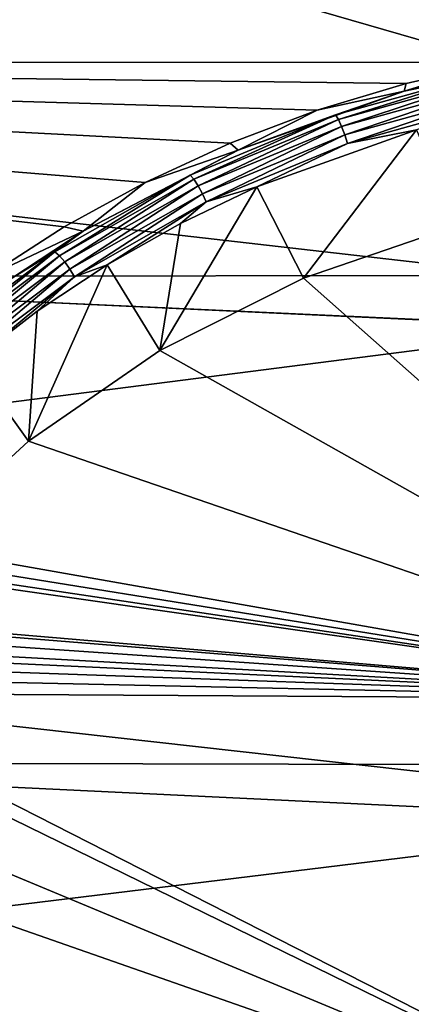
# Model space of a CAD drawing. Header units: metres. Extents: x -31 to 116, y -84 to 84.
# Tile 328 of 656: x 16.79 to 20.02, y -29.5 to -21.38. Entities that reach past the tile are written whole.
import ezdxf

# ---------------------------------------------------------------- set-up
doc = ezdxf.new("R2010")
doc.units = ezdxf.units.M
doc.layers.add('solid_80010000GA_11_1', color=7, linetype='CONTINUOUS')

msp = doc.modelspace()

# ---------------------------------------------------------------- linework, layer by layer
at = {"layer": 'solid_80010000GA_11_1'}
for points in [[(5.595928, -17.363726, -58.034225), (21.497269, -21.616348, -56.804199), (20.730347, -21.73646, -56.744804)], [(5.595928, -21.725851, -56.546066), (5.595928, -17.363726, -58.034225), (20.730347, -21.73646, -56.744804)], [(5.595928, -17.363726, -58.034225), (22.27318, -21.548958, -56.8438), (21.497269, -21.616348, -56.804199)], [(5.595928, -17.363726, -58.034225), (23.04767, -21.535429, -56.86322), (22.27318, -21.548958, -56.8438)], [(5.595928, -17.363726, -58.034225), (23.04767, -20.471352, -57.254906), (23.04767, -21.535429, -56.86322)], [(21, -18.9, 57.756149), (5.595928, -17.363726, 58.034225), (5.595928, -21.725851, 56.546066)], [(21.250086, -19.150087, 57.678059), (21, -18.9, 57.756149), (5.595928, -21.725851, 56.546066)], [(12.5, -19.366802, -55.339149), (103, -23.341595, -56.357498), (103, -18.847979, -58.015087)], [(12.5, -19.366768, 55.339161), (103, -18.848118, 58.015034), (103, -23.341688, 56.357452)], [(21.5, -19.4, 57.598862), (21.250086, -19.150087, 57.678059), (5.595928, -21.725851, 56.546066)], [(23.04767, -19.4, 57.626736), (21.5, -19.4, 57.598862), (5.595928, -21.725851, 56.546066)], [(23.04767, -23.726908, 55.984234), (23.04767, -19.4, 57.626736), (5.595928, -21.725851, 56.546066)], [(12.5, -23.505802, 53.711929), (12.5, -19.366768, 55.339161), (103, -23.341688, 56.357452)], [(12.5, -19.366802, -55.339149), (12.5, -23.505838, -53.711914), (103, -23.341595, -56.357498)], [(21.383236, -21.673912, -55.688839), (19.958069, -21.97086, -55.531616), (20.730347, -21.73646, -56.744804)], [(20.651875, -21.817867, -55.544693), (19.958069, -21.97086, -55.531616), (21.383236, -21.673912, -55.688839)], [(5.595928, -21.725851, -56.546066), (17.153511, -23.091404, -56.147499), (16.513653, -23.502419, -55.966743)], [(5.595928, -21.725851, -56.546066), (17.823196, -22.724171, -56.307724), (17.153511, -23.091404, -56.147499)], [(5.595928, -21.725851, -56.546066), (18.522526, -22.401716, -56.448086), (17.823196, -22.724171, -56.307724)], [(5.595928, -21.725851, -56.546066), (19.241255, -22.12949, -56.567226), (18.522526, -22.401716, -56.448086)], [(5.595928, -21.725851, -56.546066), (19.975246, -21.908407, -56.6656), (19.241255, -22.12949, -56.567226)], [(5.595928, -21.725851, -56.546066), (20.730347, -21.73646, -56.744804), (19.975246, -21.908407, -56.6656)], [(23.04767, -23.726908, 55.984234), (5.595928, -21.725851, 56.546066), (5.595928, -25.962206, 54.73056)], [(19.958069, -21.97086, -55.531616), (19.975246, -21.908407, -56.6656), (20.730347, -21.73646, -56.744804)], [(20.651875, -21.817867, -55.544693), (19.392134, -22.166264, -55.370651), (19.958069, -21.97086, -55.531616)], [(19.415436, -22.204706, -55.310352), (19.392134, -22.166264, -55.370651), (20.651875, -21.817867, -55.544693)], [(19.415436, -22.204706, -55.310352), (20.651875, -21.817867, -55.544693), (20.667318, -21.858639, -55.48341)], [(19.958069, -21.97086, -55.531616), (19.241255, -22.12949, -56.567226), (19.975246, -21.908407, -56.6656)], [(19.415436, -22.204706, -55.310352), (20.667318, -21.858639, -55.48341), (19.442049, -22.262583, -55.270294)], [(20.667318, -21.858639, -55.48341), (20.684692, -21.919174, -55.442223), (19.442049, -22.262583, -55.270294)], [(19.442049, -22.262583, -55.270294), (20.684692, -21.919174, -55.442223), (19.468195, -22.331741, -55.256306)], [(20.684692, -21.919174, -55.442223), (20.701527, -21.990946, -55.427124), (19.468195, -22.331741, -55.256306)], [(19.958069, -21.97086, -55.531616), (18.589458, -22.458685, -55.296116), (19.241255, -22.12949, -56.567226)], [(19.392134, -22.166264, -55.370651), (18.589458, -22.458685, -55.296116), (19.958069, -21.97086, -55.531616)], [(19.468195, -22.331741, -55.256306), (20.701527, -21.990946, -55.427124), (19.490166, -22.402308, -55.270226)], [(20.701527, -21.990946, -55.427124), (20.715437, -22.063707, -55.440109), (19.490166, -22.402308, -55.270226)], [(19.490166, -22.402308, -55.270226), (20.715437, -22.063707, -55.440109), (20.058943, -22.291315, -55.395317)], [(19.392134, -22.166264, -55.370651), (18.193886, -22.663277, -55.134289), (18.589458, -22.458685, -55.296116)], [(18.22471, -22.698442, -55.075382), (18.193886, -22.663277, -55.134289), (19.392134, -22.166264, -55.370651)], [(18.22471, -22.698442, -55.075382), (19.392134, -22.166264, -55.370651), (19.415436, -22.204706, -55.310352)], [(18.589458, -22.458685, -55.296116), (18.522526, -22.401716, -56.448086), (19.241255, -22.12949, -56.567226)], [(18.22471, -22.698442, -55.075382), (19.415436, -22.204706, -55.310352), (18.260105, -22.752573, -55.036915)], [(19.415436, -22.204706, -55.310352), (19.442049, -22.262583, -55.270294), (18.260105, -22.752573, -55.036915)], [(18.260105, -22.752573, -55.036915), (19.442049, -22.262583, -55.270294), (18.295046, -22.818048, -55.02449)], [(19.442049, -22.262583, -55.270294), (19.468195, -22.331741, -55.256306), (18.295046, -22.818048, -55.02449)], [(18.295046, -22.818048, -55.02449), (19.468195, -22.331741, -55.256306), (18.324575, -22.885517, -55.039722)], [(19.468195, -22.331741, -55.256306), (19.490166, -22.402308, -55.270226), (18.324575, -22.885517, -55.039722)], [(20.058943, -22.291315, -55.395317), (19.127661, -23.513071, -56.004345), (18.742916, -22.761051, -55.167679)], [(19.490166, -22.402308, -55.270226), (20.058943, -22.291315, -55.395317), (18.742916, -22.761051, -55.167679)], [(20.058943, -22.291315, -55.395317), (20.386131, -23.083088, -56.204445), (19.127661, -23.513071, -56.004345)], [(18.589458, -22.458685, -55.296116), (17.823196, -22.724171, -56.307724), (18.522526, -22.401716, -56.448086)], [(18.324575, -22.885517, -55.039722), (19.490166, -22.402308, -55.270226), (18.742916, -22.761051, -55.167679)], [(18.589458, -22.458685, -55.296116), (17.311197, -23.125706, -54.982788), (17.823196, -22.724171, -56.307724)], [(18.193886, -22.663277, -55.134289), (17.311197, -23.125706, -54.982788), (18.589458, -22.458685, -55.296116)], [(18.193886, -22.663277, -55.134289), (17.077755, -23.298277, -54.835979), (17.311197, -23.125706, -54.982788)], [(17.115643, -23.329237, -54.778866), (17.077755, -23.298277, -54.835979), (18.193886, -22.663277, -55.134289)], [(17.115643, -23.329237, -54.778866), (18.193886, -22.663277, -55.134289), (18.22471, -22.698442, -55.075382)], [(17.115643, -23.329237, -54.778866), (18.22471, -22.698442, -55.075382), (17.15921, -23.378595, -54.742428)], [(17.311197, -23.125706, -54.982788), (17.153511, -23.091404, -56.147499), (17.823196, -22.724171, -56.307724)], [(18.22471, -22.698442, -55.075382), (18.260105, -22.752573, -55.036915), (17.15921, -23.378595, -54.742428)], [(17.15921, -23.378595, -54.742428), (18.260105, -22.752573, -55.036915), (17.202269, -23.439417, -54.731976)], [(18.260105, -22.752573, -55.036915), (18.295046, -22.818048, -55.02449), (17.202269, -23.439417, -54.731976)], [(17.202269, -23.439417, -54.731976), (18.295046, -22.818048, -55.02449), (17.238714, -23.503002, -54.748848)], [(18.295046, -22.818048, -55.02449), (18.324575, -22.885517, -55.039722), (17.238714, -23.503002, -54.748848)], [(18.742916, -22.761051, -55.167679), (19.127661, -23.513071, -56.004345), (17.943159, -24.109961, -55.73037)], [(18.742916, -22.761051, -55.167679), (17.943159, -24.109961, -55.73037), (18.113998, -23.062014, -55.025063)], [(18.324575, -22.885517, -55.039722), (18.742916, -22.761051, -55.167679), (18.113998, -23.062014, -55.025063)], [(17.238714, -23.503002, -54.748848), (18.324575, -22.885517, -55.039722), (17.509247, -23.40464, -54.863518)], [(18.324575, -22.885517, -55.039722), (18.113998, -23.062014, -55.025063), (17.509247, -23.40464, -54.863518)], [(18.113998, -23.062014, -55.025063), (17.943159, -24.109961, -55.73037), (17.509247, -23.40464, -54.863518)], [(17.311197, -23.125706, -54.982788), (16.513653, -23.502419, -55.966743), (17.153511, -23.091404, -56.147499)], [(17.311197, -23.125706, -54.982788), (16.71426, -23.520744, -54.796925), (16.513653, -23.502419, -55.966743)], [(17.077755, -23.298277, -54.835979), (16.71426, -23.520744, -54.796925), (17.311197, -23.125706, -54.982788)], [(19.127661, -23.513071, -56.004345), (20.386131, -23.083088, -56.204445), (23.04767, -26.9874, -54.487438)], [(17.077755, -23.298277, -54.835979), (16.062239, -24.057934, -54.476639), (16.71426, -23.520744, -54.796925)], [(16.106606, -24.083796, -54.421707), (16.062239, -24.057934, -54.476639), (17.077755, -23.298277, -54.835979)], [(16.106606, -24.083796, -54.421707), (17.077755, -23.298277, -54.835979), (17.115643, -23.329237, -54.778866)], [(12.5, -23.505838, -53.711914), (103, -27.691591, -54.352322), (103, -23.341595, -56.357498)], [(12.5, -23.505802, 53.711929), (103, -23.341688, 56.357452), (103, -27.689806, 54.35323)], [(16.106606, -24.083796, -54.421707), (17.115643, -23.329237, -54.778866), (16.157598, -24.127436, -54.387699)], [(17.115643, -23.329237, -54.778866), (17.15921, -23.378595, -54.742428), (16.157598, -24.127436, -54.387699)], [(16.157598, -24.127436, -54.387699), (17.15921, -23.378595, -54.742428), (16.207981, -24.182728, -54.379589)], [(17.15921, -23.378595, -54.742428), (17.202269, -23.439417, -54.731976), (16.207981, -24.182728, -54.379589)], [(16.207981, -24.182728, -54.379589), (17.202269, -23.439417, -54.731976), (16.250607, -24.241764, -54.398376)], [(17.202269, -23.439417, -54.731976), (17.238714, -23.503002, -54.748848), (16.250607, -24.241764, -54.398376)], [(17.509247, -23.40464, -54.863518), (17.943159, -24.109961, -55.73037), (16.861902, -24.857508, -55.383644)], [(17.509247, -23.40464, -54.863518), (16.861902, -24.857508, -55.383644), (16.933443, -23.786066, -54.683731)], [(17.238714, -23.503002, -54.748848), (17.509247, -23.40464, -54.863518), (16.933443, -23.786066, -54.683731)], [(12.5, -27.509588, 51.775642), (12.5, -23.505802, 53.711929), (103, -27.689806, 54.35323)], [(12.5, -23.505838, -53.711914), (12.5, -27.509621, -51.775623), (103, -27.691591, -54.352322)], [(16.250607, -24.241764, -54.398376), (17.238714, -23.503002, -54.748848), (16.389395, -24.203814, -54.48547)], [(17.238714, -23.503002, -54.748848), (16.933443, -23.786066, -54.683731), (16.389395, -24.203814, -54.48547)], [(17.943159, -24.109961, -55.73037), (19.127661, -23.513071, -56.004345), (23.04767, -26.9874, -54.487438)], [(23.04767, -27.916229, 54.017448), (23.04767, -23.726908, 55.984234), (5.595928, -25.962206, 54.73056)], [(16.933443, -23.786066, -54.683731), (16.861902, -24.857508, -55.383644), (16.389395, -24.203814, -54.48547)], [(16.861902, -24.857508, -55.383644), (17.943159, -24.109961, -55.73037), (23.04767, -26.9874, -54.487438)], [(16.389395, -24.203814, -54.48547), (16.861902, -24.857508, -55.383644), (15.915729, -25.731344, -54.968346)], [(15.915729, -25.731344, -54.968346), (16.861902, -24.857508, -55.383644), (23.04767, -26.9874, -54.487438)], [(15.804276, -25.819496, -54.925289), (15.915729, -25.731344, -54.968346), (23.04767, -26.9874, -54.487438)], [(15.658215, -25.880358, -54.894409), (15.804276, -25.819496, -54.925289), (23.04767, -26.9874, -54.487438)], [(14.141746, -26.229488, -54.705948), (15.488615, -25.904158, -54.880608), (23.04767, -26.9874, -54.487438)], [(15.488615, -25.904158, -54.880608), (15.658215, -25.880358, -54.894409), (23.04767, -26.9874, -54.487438)], [(23.04767, -27.916229, 54.017448), (5.595928, -25.962206, 54.73056), (5.595928, -30.048264, 52.598217)], [(14.271475, -26.276325, -54.685352), (14.141746, -26.229488, -54.705948), (23.04767, -26.9874, -54.487438)], [(14.508245, -26.402161, -54.628002), (14.271475, -26.276325, -54.685352), (23.04767, -26.9874, -54.487438)], [(14.745036, -26.528009, -54.570648), (14.508245, -26.402161, -54.628002), (23.04767, -26.9874, -54.487438)], [(14.850119, -26.605112, -54.534645), (14.745036, -26.528009, -54.570648), (23.04767, -26.9874, -54.487438)], [(14.918262, -26.700624, -54.48896), (14.850119, -26.605112, -54.534645), (23.04767, -26.9874, -54.487438)], [(14.949792, -26.8118, -54.434811), (14.918262, -26.700624, -54.48896), (23.04767, -26.9874, -54.487438)], [(14.940555, -26.937017, -54.372818), (14.949792, -26.8118, -54.434811), (23.04767, -26.9874, -54.487438)], [(14.940555, -26.937017, -54.372818), (23.04767, -31.069263, -52.267593), (14.882498, -27.072088, -54.304825)], [(14.940555, -26.937017, -54.372818), (23.04767, -26.9874, -54.487438), (23.04767, -31.069263, -52.267593)], [(14.605113, -27.553627, -54.057949), (14.882498, -27.072088, -54.304825), (23.04767, -31.069263, -52.267593)], [(12.5, -27.509588, 51.775642), (103, -27.689806, 54.35323), (103, -31.86529, 52.015404)], [(12.5, -31.355293, 49.541309), (12.5, -27.509588, 51.775642), (103, -31.86529, 52.015404)], [(12.5, -27.509621, -51.775623), (103, -31.870413, -52.012264), (103, -27.691591, -54.352322)], [(12.5, -27.509621, -51.775623), (12.5, -31.355318, -49.54129), (103, -31.870413, -52.012264)], [(14.368186, -28.035181, -53.806263), (14.605113, -27.553627, -54.057949), (23.04767, -31.069263, -52.267593)], [(23.04767, -31.943884, 51.737694), (23.04767, -27.916229, 54.017448), (5.595928, -30.048264, 52.598217)], [(14.008547, -29.007959, -53.282787), (14.368186, -28.035181, -53.806263), (23.04767, -31.069263, -52.267593)], [(13.786551, -30.026115, -52.712452), (14.008547, -29.007959, -53.282787), (23.04767, -31.069263, -52.267593)]]:
    msp.add_3dface(points, dxfattribs=at)

doc.saveas('drawing.dxf')
